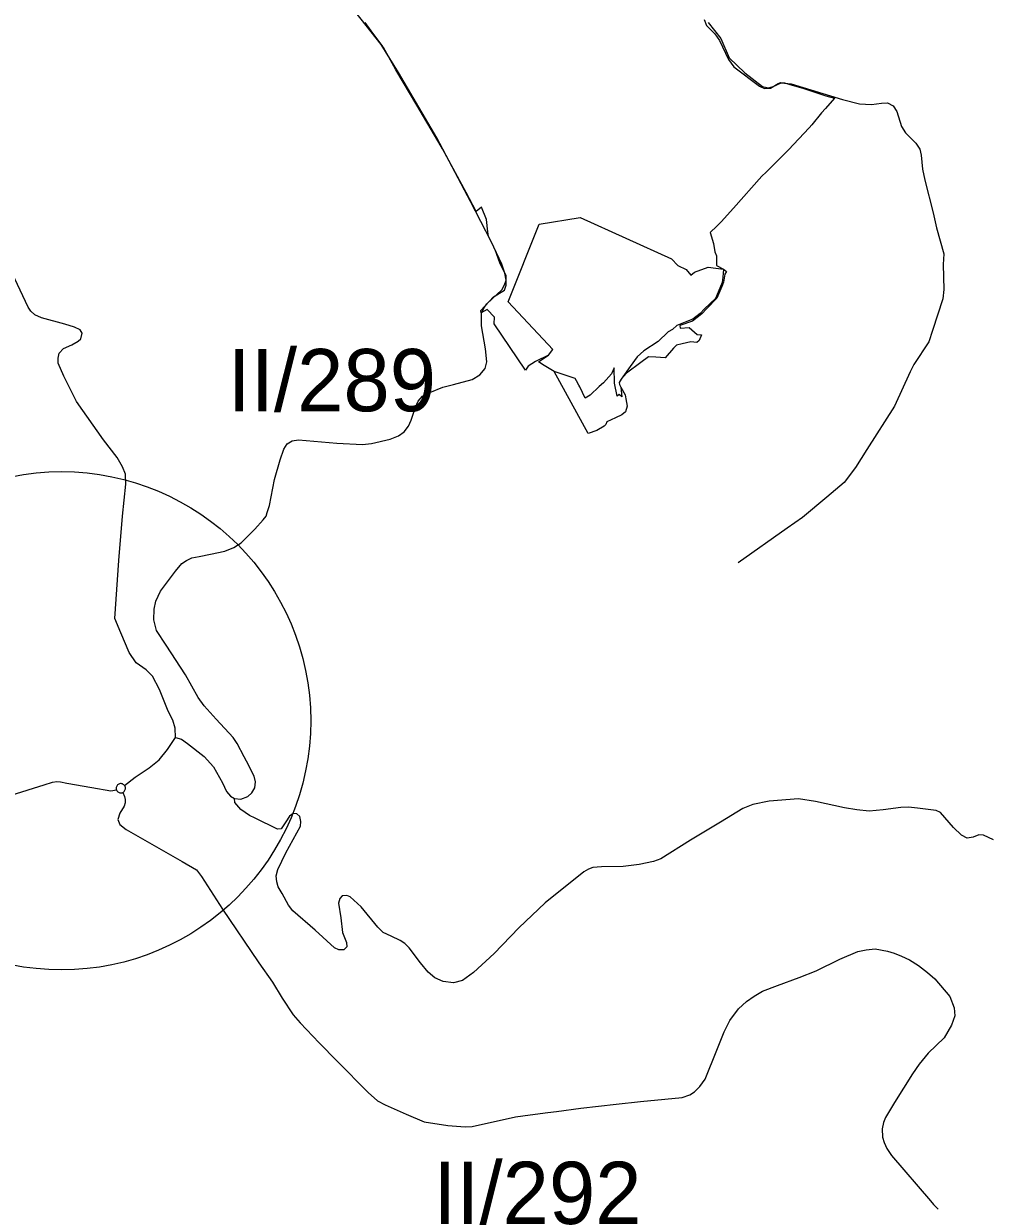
# Model space of a CAD drawing. Extents: x -789162 to -606354, y -1062736 to -945481.
# Drawn here: x -671230 to -668898, y -995705 to -992852 of the extents above; entities that cross this region are included whole.
import ezdxf

# ---------------------------------------------------------------- set-up
doc = ezdxf.new("R2010")
doc.units = 0
for name, color, linetype in [('_Rámeček', 7, 'Continuous'), ('_SIRSI VZTAHY_CENTRA', 7, 'Continuous'), ('_SIRSI VZTAHY_OP vodnich zdroju II stupne', 7, 'Continuous'), ('_SIRSI VZTAHY_SILNICE I a II TRIDY_STAV POPIS', 7, 'Continuous'), ('_SIRSI VZTAHY_SILNICE II TRIDY_STAV', 7, 'Continuous'), ('_SIRSI VZTAHY_SILNICE III TRIDY_STAV', 7, 'Continuous')]:
    doc.layers.add(name, color=color, linetype=linetype)

msp = doc.modelspace()

# ---------------------------------------------------------------- linework, layer by layer
at = {"layer": '_Rámeček'}
msp.add_circle((-671138.8, -994531.1), 600, dxfattribs=at)
at = {"layer": '_SIRSI VZTAHY_CENTRA'}
msp.add_circle((-671138.8, -994531.1), 600, dxfattribs=at)
at = {"layer": '_SIRSI VZTAHY_OP vodnich zdroju II stupne'}
msp.add_lwpolyline([(-669591.6, -992841.7), (-669585.6, -992856.5), (-669565.9, -992876.5), (-669554.2, -992892.6), (-669532.9, -992938.2), (-669519.7, -992955.7), (-669458.2, -993002.5), (-669445.8, -993008.3), (-669431.8, -993007.8), (-669412.8, -992996.3), (-669407, -992993.6), (-669398.3, -992994.3), (-669379.3, -993000.2), (-669351.4, -993008.3), (-669331.8, -993014.4), (-669298.6, -993025.7), (-669277.3, -993031.8), (-669299.3, -993056.4), (-669308.6, -993066.6), (-669331.9, -993095.8), (-669338.4, -993103), (-669388.5, -993155.6), (-669439.6, -993207.4), (-669442, -993209.9), (-669452.7, -993219.6), (-669520.6, -993296.4), (-669550.7, -993329.5), (-669561.1, -993339.6), (-669577.1, -993355.4), (-669568.6, -993381.2), (-669565.9, -993401.5), (-669561.9, -993411.4), (-669561.6, -993434.7), (-669545.2, -993443.2), (-669538, -993449), (-669542, -993455.1), (-669545, -993474.7), (-669548.9, -993484.8), (-669560.5, -993513.3), (-669585.2, -993537.8), (-669596.9, -993550.6), (-669619.4, -993568.8), (-669650.2, -993579.3), (-669649.4, -993585.4), (-669627.8, -993583.8), (-669608, -993600.6), (-669597.9, -993601.8), (-669603.1, -993614.9), (-669608.7, -993619.7), (-669623.6, -993618.3), (-669644.2, -993623.5), (-669658, -993626.2), (-669664.6, -993632.9), (-669665.4, -993633.5), (-669685.3, -993656.6), (-669707.4, -993655.4), (-669725.5, -993654.5), (-669744, -993668.2), (-669778.6, -993693.9), (-669791.1, -993708.7), (-669795.7, -993716.4), (-669795.4, -993721.1), (-669792, -993727.6), (-669789.9, -993750.7), (-669796.1, -993745), (-669801.1, -993749.4), (-669807.4, -993717.8), (-669807.7, -993681.1), (-669814.3, -993695.1), (-669834, -993716.9), (-669843.9, -993725.8), (-669865.8, -993746.8), (-669878.1, -993754.1), (-669890.8, -993727.1), (-669892.8, -993723), (-669898.9, -993712.1), (-669902.3, -993706.5), (-669952.2, -993690.2), (-669976.9, -993675.6), (-669990.5, -993666.8), (-669966.1, -993650.5), (-669997.8, -993666.1), (-670015, -993677.2), (-670021.8, -993686.6), (-670096.9, -993574.8), (-670096.6, -993558.9), (-670113.9, -993540.8), (-670128.2, -993548.7), (-670129.1, -993542.9), (-670098.7, -993510), (-670072.2, -993493.7), (-670068, -993481.8), (-670068, -993459.5), (-670083.7, -993428.2), (-670094.7, -993397.1), (-670110.8, -993364.5), (-670112.1, -993353.1), (-670115.7, -993323.7), (-670127.8, -993294), (-670140.4, -993304.2), (-670164.6, -993259), (-670221.4, -993153.6), (-670232.9, -993134), (-670283.2, -993048), (-670333.6, -992963.1), (-670338.7, -992954.7), (-670363.4, -992909.7), (-670364.9, -992907.7), (-670366.3, -992905.8), (-670367.5, -992904.2), (-670393.2, -992869.7), (-670408, -992849.6)], dxfattribs=at)
msp.add_lwpolyline([(-669870.5, -993839), (-669952.2, -993690.2), (-669976.9, -993675.6), (-669990.5, -993666.8), (-669966.1, -993650.5), (-669955.7, -993637.2), (-670063.4, -993521.7), (-669988.7, -993335), (-669889.9, -993318.6), (-669670.3, -993418.6), (-669654.6, -993434.8), (-669634.8, -993444.5), (-669623.1, -993458.1), (-669614.5, -993450.4), (-669581.8, -993438.8), (-669545.2, -993443.2), (-669546.2, -993462.5), (-669548.3, -993475.6), (-669563.9, -993513.7), (-669590.7, -993538.8), (-669601, -993550.4), (-669618.4, -993563.6), (-669629.5, -993567.8), (-669657.1, -993579.4), (-669667.3, -993588.4), (-669678.1, -993594.2), (-669702.2, -993618), (-669736.5, -993640.4), (-669752.5, -993654.5), (-669769.7, -993677.7), (-669791.1, -993708.7), (-669795.7, -993716.4), (-669795.4, -993721.1), (-669792, -993727.6), (-669781.9, -993746), (-669779.7, -993755.7), (-669777, -993773.5), (-669780.8, -993786.9), (-669790, -993794.1), (-669805, -993801.1), (-669825.9, -993810.9), (-669828.4, -993817.9), (-669831.8, -993821.9), (-669850.1, -993832.1)], close=True, dxfattribs=at)
at = {"layer": '_SIRSI VZTAHY_SILNICE II TRIDY_STAV'}
for points in [[(-670722, -994718.1), (-670707, -994719.9), (-670690.1, -994713.5), (-670680.4, -994704.9), (-670673.6, -994692.7), (-670671.5, -994678.5), (-670674.8, -994664.2), (-670693.3, -994628.2), (-670699.1, -994617.6), (-670715.9, -994586.1), (-670725.5, -994571.3), (-670766.2, -994527.6), (-670795.7, -994494.8), (-670809.8, -994475.3), (-670840.4, -994420.7), (-670887.2, -994348.9), (-670910.5, -994313.8), (-670916.6, -994288.4), (-670916.1, -994262.1), (-670911.8, -994242.7), (-670900.5, -994219), (-670864.4, -994170.9), (-670848.8, -994152.7), (-670837.9, -994144.7), (-670824.7, -994138.9), (-670807.6, -994135.5), (-670780.2, -994130.2), (-670745.8, -994122.8), (-670723.6, -994113.8), (-670705.9, -994102.9), (-670673.3, -994069.9), (-670653, -994047.3), (-670646.3, -994038.6), (-670643.3, -994029.1), (-670638.4, -994012.7), (-670626.2, -993950), (-670612.1, -993902.9), (-670603.9, -993877.2), (-670595.3, -993864.4), (-670583.4, -993857.2), (-670568.2, -993854.1), (-670475.6, -993862.6), (-670414.4, -993865.9), (-670392.4, -993863.4), (-670347.6, -993852.8), (-670327.8, -993845.2), (-670313.9, -993835), (-670303.2, -993821.9), (-670297.1, -993807.1), (-670286.8, -993776), (-670279.9, -993761.2), (-670269.3, -993749.6), (-670252.1, -993740.3), (-670220.9, -993728), (-670194.7, -993721.5), (-670150, -993709.2), (-670131.2, -993698.1), (-670118.5, -993683), (-670115.1, -993666.5), (-670118, -993635.4), (-670127.9, -993580.2), (-670127.9, -993549), (-670122.2, -993537.2), (-670114.6, -993526.7), (-670078.7, -993492.9), (-670071.8, -993481.4), (-670068.5, -993469.6), (-670071, -993452.8), (-670078.8, -993431.6), (-670104.4, -993376.6), (-670154.1, -993280.7), (-670235.1, -993126.9), (-670327.1, -992969.4), (-670369.2, -992902.2), (-670468.7, -992775.2)], [(-670987.3, -994686.7), (-670961.4, -994666.8), (-670927.7, -994644.2), (-670903.8, -994625.5), (-670883.7, -994600.4), (-670864.6, -994571.4)], [(-670864.6, -994571.4), (-670849.8, -994575.5), (-670835.8, -994585.5), (-670795.5, -994617.3), (-670772.5, -994642.2), (-670750.9, -994680.9), (-670741.4, -994701.6), (-670731.6, -994712.9), (-670722, -994718.1)], [(-671279.6, -994713.8), (-671259.8, -994710.2), (-671180.9, -994685.2), (-671160.8, -994679.4), (-671150.4, -994677.2), (-671141.1, -994677.9), (-671125.9, -994681.4), (-671065.6, -994692), (-671020.5, -994699.9), (-671006.5, -994697.5)], [(-670987.3, -994686.7), (-670988.6, -994685.4), (-670990.1, -994684.3), (-670991.7, -994683.4), (-670993.5, -994682.9), (-670995.3, -994682.6), (-670997.1, -994682.6), (-670998.9, -994683), (-671000.7, -994683.6), (-671002.3, -994684.5), (-671003.7, -994685.7), (-671004.9, -994687), (-671005.9, -994688.6), (-671006.6, -994690.3), (-671007, -994692.1), (-671007.1, -994693.9), (-671007, -994695.7), (-671006.5, -994697.5)], [(-670991, -994703.7), (-670989.4, -994702.8), (-670988.1, -994701.6), (-670986.9, -994700.2), (-670986, -994698.6), (-670985.3, -994697), (-670984.9, -994695.2), (-670984.8, -994693.4), (-670985, -994691.6), (-670985.5, -994689.8), (-670986.3, -994688.2), (-670987.3, -994686.7)], [(-671006.5, -994697.5), (-671005.7, -994699.2), (-671004.6, -994700.8), (-671003.3, -994702.1), (-671001.8, -994703.2), (-671000.1, -994704.1), (-670998.3, -994704.6), (-670996.5, -994704.9), (-670994.6, -994704.8), (-670992.7, -994704.4), (-670991, -994703.7)], [(-670991, -994703.7), (-670987.4, -994713.8), (-670985.8, -994720.9), (-670985.7, -994728.8), (-670987.9, -994736.7), (-670998.3, -994753.9), (-671003.2, -994769), (-670998.3, -994781.3), (-670982.8, -994792.9), (-670848.3, -994870), (-670814, -994890.1), (-670801.9, -994906.1), (-670751.1, -994985.2), (-670665.1, -995111.8), (-670663.5, -995114.3), (-670631.1, -995160.7), (-670607.8, -995199.4), (-670581.1, -995239.1), (-670564.3, -995258.6), (-670518.6, -995306.6), (-670475, -995350.6), (-670400.6, -995426.2), (-670377.8, -995446.2), (-670359.6, -995455.9), (-670308.7, -995479), (-670265.9, -995496.9), (-670208.9, -995505.7), (-670167, -995509), (-670149.7, -995508.7), (-670045.9, -995485.1), (-670010.1, -995480.5), (-669967.8, -995474.7), (-669947.1, -995472), (-669888.4, -995464.3), (-669803.6, -995454.2), (-669744.7, -995448.4), (-669686, -995442.8), (-669644, -995438.8), (-669626.2, -995431.8), (-669614.3, -995424.6), (-669602.2, -995411.7), (-669588.7, -995394.1), (-669560.6, -995324.5), (-669542.9, -995280.6), (-669529.9, -995252.9), (-669508.8, -995224.8), (-669489.4, -995207.6), (-669470.9, -995194.1), (-669451.1, -995182.7), (-669414.7, -995168.4), (-669363, -995149.3), (-669322, -995133.2), (-669265, -995105.4), (-669221.4, -995087.2), (-669201.6, -995083.2), (-669179.9, -995080.8), (-669149.6, -995085.8), (-669133.6, -995090.8), (-669116.1, -995097.8), (-669097.2, -995106.8), (-669075.4, -995120.5), (-669053.5, -995137.6), (-669036.1, -995152.7), (-669000.1, -995195.4), (-668989.1, -995222.7), (-668988.1, -995241.6), (-668995.7, -995264.6), (-669013.7, -995294.6), (-669052.4, -995331.9), (-669074, -995358.6), (-669089.9, -995381.7), (-669132.8, -995450.7), (-669154.4, -995486.9), (-669159.2, -995498.9), (-669163, -995513.7), (-669161.8, -995534.2), (-669158.2, -995547), (-669151.8, -995561.6), (-669140.5, -995578), (-669046.3, -995687.2), (-669038.9, -995696.3), (-669028, -995707.4)]]:
    msp.add_lwpolyline(points, dxfattribs=at)
at = {"layer": '_SIRSI VZTAHY_SILNICE III TRIDY_STAV'}
for points in [[(-669581.6, -992849.6), (-669551, -992888.2), (-669530.8, -992934.5), (-669493.2, -992970.8), (-669451.1, -993003.1), (-669436.8, -993006.5), (-669425.3, -993003.1), (-669406, -992994.9), (-669381.8, -992997), (-669257.9, -993035.1), (-669217.1, -993045.4), (-669188.2, -993047.1), (-669164.4, -993043.5), (-669149.8, -993042.9), (-669135.9, -993049.7), (-669127.3, -993063.6), (-669115.9, -993099.9), (-669106.8, -993114.9), (-669082.1, -993139.6), (-669071.9, -993154.3), (-669068.5, -993169.1), (-669065.6, -993202.3), (-669059.9, -993228.9), (-669039.6, -993307.4), (-669032, -993344.2), (-669014.5, -993406.1), (-669015.8, -993432.5), (-669014.1, -993492.3), (-669016.8, -993514.7), (-669041.5, -993590.9), (-669050.1, -993618.5), (-669086.4, -993673.4), (-669095.7, -993691), (-669133.3, -993773.1), (-669199.9, -993877.6), (-669227.3, -993920.8), (-669254.1, -993957.6), (-669296.3, -993992.9), (-669354.6, -994041.2), (-669391.7, -994067.4), (-669509.9, -994151.1)], [(-670864.6, -994571.4), (-670864.9, -994548.9), (-670870.6, -994529.4), (-670881.7, -994507.8), (-670902.8, -994456.1), (-670920, -994423.3), (-670935.1, -994408.7), (-670958.8, -994391.9), (-670976, -994366.9), (-670996.3, -994319.5), (-671010.5, -994285), (-671000.6, -994145.4), (-670992, -994038.1), (-670984.3, -993961.4), (-670984.4, -993937.1), (-670991.7, -993919.5), (-671005.1, -993896.7), (-671038.1, -993854.6), (-671103.1, -993762.2), (-671133.1, -993701.3), (-671147, -993669.9), (-671146.9, -993657.7), (-671144.4, -993645.5), (-671133.8, -993634.2), (-671114.1, -993625.8), (-671098.6, -993616.8), (-671092.2, -993610.9), (-671089.4, -993597.5), (-671094.1, -993589.2), (-671107.9, -993583.1), (-671130.7, -993575.8), (-671186.7, -993560.3), (-671203.5, -993553.5), (-671212.4, -993544.6), (-671219.1, -993534.9), (-671257.8, -993453)], [(-668894.7, -994818.1), (-668918.8, -994807), (-668930.2, -994806), (-668943.8, -994811.1), (-668958.2, -994813.5), (-668971.8, -994806.9), (-668990.8, -994788), (-669022.4, -994752.2), (-669032.9, -994747.4), (-669077.4, -994741.8), (-669099.2, -994739.3), (-669118, -994739.7), (-669160.7, -994745.9), (-669194.3, -994749.2), (-669223.8, -994745.5), (-669253.4, -994740.6), (-669323.6, -994725.7), (-669364.6, -994719.3), (-669434.7, -994724.7), (-669473.8, -994732.7), (-669497.9, -994742.2), (-669552.2, -994775.2), (-669624.3, -994818.7), (-669696.1, -994863.9), (-669713.1, -994870), (-669748.1, -994877.7), (-669786.7, -994882.1), (-669838.6, -994883.2), (-669859.1, -994884.4), (-669870, -994888.2), (-669881.1, -994894.8), (-669974.5, -994969.4), (-670037.6, -995030.1), (-670097.4, -995091.9), (-670146.8, -995137.3), (-670173.2, -995156.3), (-670194.7, -995162.5), (-670219.7, -995158.8), (-670239.6, -995150.5), (-670256.1, -995136.8), (-670274.3, -995114.1), (-670302.1, -995078.3), (-670312.2, -995067.6), (-670323.7, -995060.6), (-670345.3, -995050.2), (-670364.7, -995041.3), (-670377, -995028.5), (-670417.4, -994979.4), (-670443.7, -994955.5), (-670452, -994951.7), (-670463.3, -994952.8), (-670468.8, -994959.1), (-670472, -994970.8), (-670466.1, -995005.8), (-670462, -995040.8), (-670452.3, -995065.4), (-670451.7, -995075.9), (-670459.3, -995082.5), (-670470.7, -995083.2), (-670481.4, -995078.2), (-670528.4, -995035.8), (-670581.5, -994989.2), (-670592, -994975.6), (-670607.6, -994947.3), (-670617.4, -994931.4), (-670620.6, -994919), (-670621.9, -994904.7), (-670617.7, -994889.2), (-670598.9, -994849.5), (-670563.7, -994785), (-670562.8, -994773.9), (-670565.1, -994762), (-670572.3, -994755.2), (-670581.1, -994754.6), (-670589.5, -994760.6), (-670598.4, -994774.9), (-670609.6, -994791.7), (-670619.1, -994792.1), (-670672.8, -994765.8), (-670685.9, -994758.9), (-670706.9, -994744.7), (-670721.6, -994727.7), (-670722, -994718.1)]]:
    msp.add_lwpolyline(points, dxfattribs=at)

# ---------------------------------------------------------------- texts
at = {"layer": '_SIRSI VZTAHY_SILNICE I a II TRIDY_STAV POPIS'}
for s, p in [('II/289', (-670738.8, -993785.7)), ('II/292', (-670243.9, -995743.3))]:
    msp.add_text(s, height=150, dxfattribs=at).set_placement(p)

doc.saveas('drawing.dxf')
